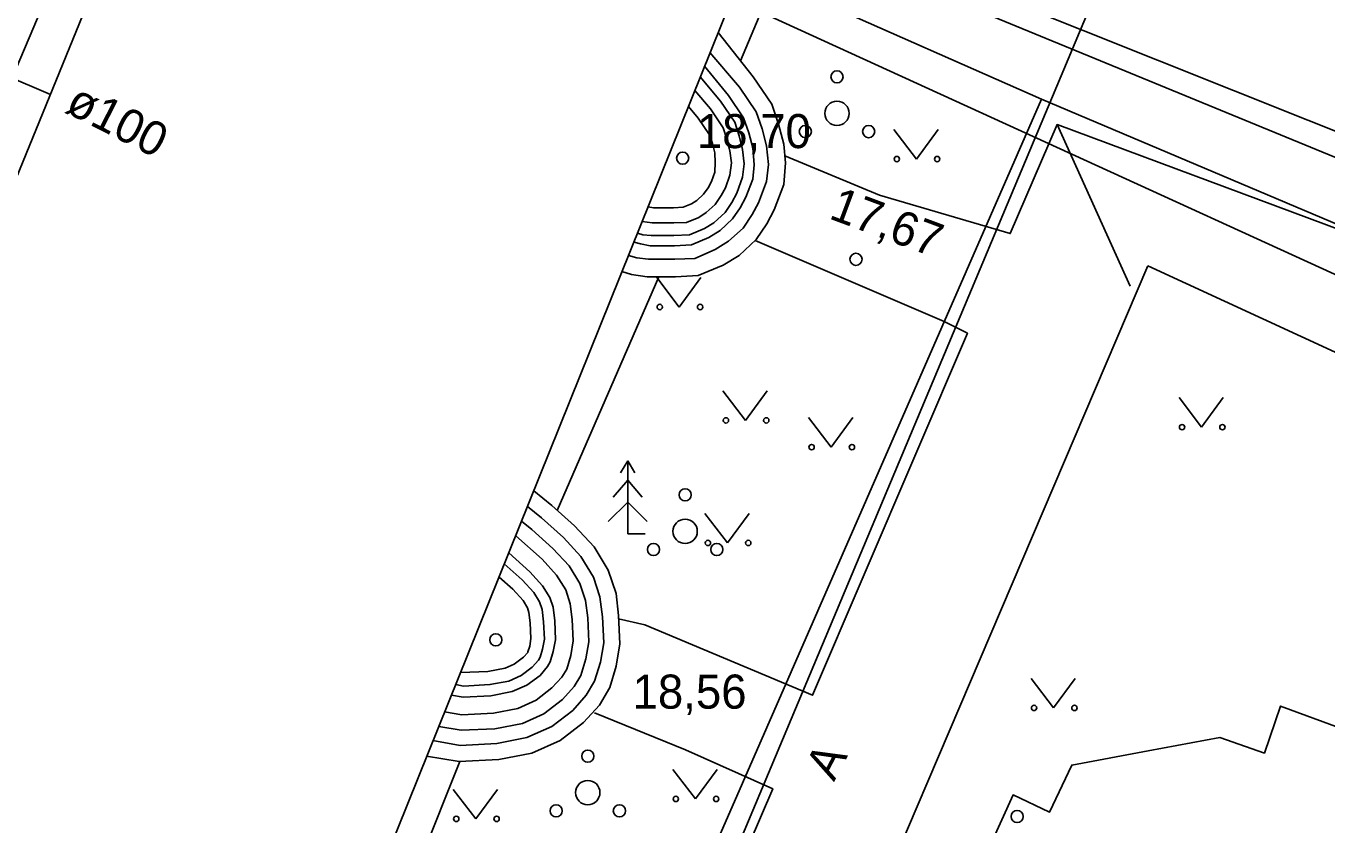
# Model space of a CAD drawing. Extents: x 713497 to 713863, y 6590062 to 6590327.
# Drawn here: x 713569.52 to 713596.25, y 6590284.65 to 6590301.08 of the extents above; entities that cross this region are included whole.
import ezdxf

# ---------------------------------------------------------------- set-up
doc = ezdxf.new("R2010")
doc.units = 0
for name, color, linetype in [('HALJASTUS', 7, 'Continuous'), ('HOONE', 7, 'Continuous'), ('HOONEDET', 7, 'Continuous'), ('KORGUS', 7, 'Continuous'), ('KTRASS', 7, 'Continuous'), ('MPKAABEL', 7, 'Continuous'), ('PUU', 7, 'Continuous'), ('SITRASS', 7, 'Continuous'), ('TEE', 7, 'Continuous'), ('TORU NR', 7, 'Continuous'), ('Слой 1', 7, 'Continuous')]:
    doc.layers.add(name, color=color, linetype=linetype)

msp = doc.modelspace()

# ---------------------------------------------------------------- linework, layer by layer
at = {"layer": 'HALJASTUS'}
for p, q in [((713587.347, 6590298.947), (713587.81, 6590298.34)), ((713587.81, 6590298.34), (713588.256, 6590298.947)), ((713582.477, 6590295.907), (713582.94, 6590295.3)), ((713582.94, 6590295.3), (713583.386, 6590295.907)), ((713583.837, 6590293.577), (713584.3, 6590292.97)), ((713584.3, 6590292.97), (713584.746, 6590293.577)), ((713593.207, 6590293.437), (713593.67, 6590292.83)), ((713593.67, 6590292.83), (713594.116, 6590293.437)), ((713585.597, 6590293.027), (713586.06, 6590292.42)), ((713586.06, 6590292.42), (713586.506, 6590293.027)), ((713583.467, 6590291.057), (713583.93, 6590290.45)), ((713583.93, 6590290.45), (713584.376, 6590291.057)), ((713590.167, 6590287.667), (713590.63, 6590287.06)), ((713590.63, 6590287.06), (713591.076, 6590287.667)), ((713582.807, 6590285.797), (713583.27, 6590285.19)), ((713583.27, 6590285.19), (713583.716, 6590285.797)), ((713578.297, 6590285.387), (713578.76, 6590284.78)), ((713578.76, 6590284.78), (713579.206, 6590285.387))]:
    msp.add_line(p, q, dxfattribs=at)
for centre, radius in [((713586.18, 6590300.03), 0.125), ((713586.18, 6590299.28), 0.25), ((713585.53, 6590298.905), 0.125), ((713586.83, 6590298.905), 0.125), ((713587.409, 6590298.34), 0.055), ((713588.238, 6590298.34), 0.055), ((713582.539, 6590295.3), 0.055), ((713583.368, 6590295.3), 0.055), ((713583.899, 6590292.97), 0.055), ((713584.728, 6590292.97), 0.055), ((713593.269, 6590292.83), 0.055), ((713594.098, 6590292.83), 0.055), ((713585.659, 6590292.42), 0.055), ((713586.488, 6590292.42), 0.055), ((713583.06, 6590291.44), 0.125), ((713583.06, 6590290.69), 0.25), ((713582.41, 6590290.315), 0.125), ((713583.529, 6590290.45), 0.055), ((713583.71, 6590290.315), 0.125), ((713584.358, 6590290.45), 0.055), ((713590.229, 6590287.06), 0.055), ((713591.058, 6590287.06), 0.055), ((713581.06, 6590286.07), 0.125), ((713581.06, 6590285.32), 0.25), ((713580.41, 6590284.945), 0.125), ((713581.71, 6590284.945), 0.125), ((713582.869, 6590285.19), 0.055), ((713583.698, 6590285.19), 0.055), ((713578.359, 6590284.78), 0.055), ((713579.188, 6590284.78), 0.055)]:
    msp.add_circle(centre, radius, dxfattribs=at)
at = {"layer": 'HOONE'}
msp.add_lwpolyline([(713576.17, 6590314.75), (713587.41, 6590310.13), (713584.84, 6590303.68), (713574.46, 6590277.88), (713561.56, 6590283.23), (713540.52, 6590292.12), (713545.44, 6590303.77), (713562.22, 6590296.81), (713560.95, 6590293.78), (713566.64, 6590291.4), (713576.17, 6590314.75)], dxfattribs=at)
at = {"layer": 'HOONEDET'}
for points in [[(713575.08, 6590314.46), (713571.21, 6590304.67), (713566.5, 6590293.58)], [(713584.2, 6590300.36), (713588.46, 6590310.49), (713588.33, 6590310.67), (713587.74, 6590310.98), (713578.19, 6590314.6)], [(713552.8, 6590301.69), (713544.9, 6590305.16), (713544.79, 6590305.11), (713544.58, 6590304.93), (713543.52, 6590302.01), (713542.37, 6590299.46), (713539.43, 6590291.91), (713539.49, 6590291.52), (713543.9, 6590289.7), (713547.82, 6590287.88), (713558.4, 6590283.41), (713566.79, 6590279.77), (713574.52, 6590276.62), (713574.85, 6590277.01), (713576.84, 6590281.98), (713578.43, 6590285.96)], [(713581.76, 6590296.03), (713581.96, 6590295.97), (713582.28, 6590295.92), (713582.51, 6590295.92), (713582.69, 6590295.92), (713582.86, 6590295.92), (713583.33, 6590295.95), (713583.84, 6590296.16), (713584.17, 6590296.36), (713584.52, 6590296.69), (713584.74, 6590297.01), (713584.89, 6590297.3), (713585.09, 6590297.82), (713585.12, 6590298.26), (713585.09, 6590298.65), (713584.98, 6590299.06), (713584.84, 6590299.47), (713584.46, 6590300.03), (713583.74, 6590300.94)], [(713581.9, 6590296.36), (713582.07, 6590296.31), (713582.31, 6590296.28), (713582.51, 6590296.28), (713582.69, 6590296.28), (713582.85, 6590296.28), (713583.26, 6590296.3), (713583.68, 6590296.48), (713583.95, 6590296.65), (713584.25, 6590296.92), (713584.44, 6590297.2), (713584.57, 6590297.44), (713584.73, 6590297.88), (713584.77, 6590298.23), (713584.73, 6590298.61), (713584.64, 6590298.96), (713584.52, 6590299.31), (713584.18, 6590299.82), (713583.57, 6590300.53)], [(713582.01, 6590296.63), (713582.14, 6590296.6), (713582.34, 6590296.56), (713582.51, 6590296.56), (713582.69, 6590296.56), (713582.84, 6590296.56), (713583.19, 6590296.58), (713583.55, 6590296.73), (713583.78, 6590296.87), (713584.03, 6590297.11), (713584.19, 6590297.34), (713584.31, 6590297.56), (713584.45, 6590297.93), (713584.48, 6590298.22), (713584.45, 6590298.57), (713584.37, 6590298.88), (713584.26, 6590299.19), (713583.95, 6590299.65), (713583.46, 6590300.25)], [(713582.08, 6590296.82), (713582.19, 6590296.78), (713582.36, 6590296.77), (713582.51, 6590296.77), (713582.69, 6590296.77), (713582.83, 6590296.77), (713583.15, 6590296.78), (713583.46, 6590296.91), (713583.65, 6590297.03), (713583.88, 6590297.24), (713584.02, 6590297.45), (713584.12, 6590297.64), (713584.24, 6590297.97), (713584.27, 6590298.24), (713584.24, 6590298.54), (713584.17, 6590298.82), (713584.08, 6590299.1), (713583.79, 6590299.53), (713583.37, 6590300.03)], [(713582.18, 6590297.06), (713582.38, 6590297.03), (713582.51, 6590297.03), (713582.69, 6590297.03), (713582.83, 6590297.03), (713583.09, 6590297.04), (713583.34, 6590297.14), (713583.49, 6590297.24), (713583.68, 6590297.41), (713583.8, 6590297.59), (713583.89, 6590297.75), (713583.98, 6590298.01), (713584.01, 6590298.26), (713583.98, 6590298.51), (713583.92, 6590298.75), (713583.84, 6590298.98), (713583.58, 6590299.37), (713583.26, 6590299.75)], [(713582.3, 6590297.36), (713582.41, 6590297.34), (713582.51, 6590297.34), (713582.69, 6590297.34), (713582.82, 6590297.34), (713583.02, 6590297.35), (713583.19, 6590297.42), (713583.3, 6590297.49), (713583.44, 6590297.62), (713583.53, 6590297.75), (713583.6, 6590297.88), (713583.67, 6590298.07), (713583.68, 6590298.27), (713583.67, 6590298.47), (713583.62, 6590298.66), (713583.56, 6590298.84), (713583.33, 6590299.18), (713583.13, 6590299.42)], [(713580.43, 6590291.12), (713582.52, 6590295.92)], [(713577.75, 6590286.07), (713578.42, 6590285.96), (713579.23, 6590286), (713579.91, 6590286.13), (713580.49, 6590286.39), (713580.97, 6590286.76), (713581.3, 6590287.12), (713581.51, 6590287.48), (713581.64, 6590287.92), (713581.72, 6590288.38), (713581.69, 6590288.96), (713581.64, 6590289.41), (713581.48, 6590289.89), (713581.19, 6590290.37), (713580.79, 6590290.8), (713580.32, 6590291.22), (713579.95, 6590291.52)], [(713577.88, 6590286.39), (713578.44, 6590286.29), (713579.19, 6590286.33), (713579.81, 6590286.45), (713580.32, 6590286.68), (713580.75, 6590287.01), (713581.03, 6590287.32), (713581.2, 6590287.61), (713581.32, 6590288), (713581.39, 6590288.4), (713581.36, 6590288.93), (713581.31, 6590289.34), (713581.18, 6590289.75), (713580.92, 6590290.17), (713580.56, 6590290.56), (713580.11, 6590290.97), (713579.82, 6590291.2)], [(713578, 6590286.68), (713578.46, 6590286.6), (713579.15, 6590286.63), (713579.72, 6590286.74), (713580.16, 6590286.94), (713580.54, 6590287.23), (713580.78, 6590287.5), (713580.92, 6590287.73), (713581.02, 6590288.07), (713581.08, 6590288.42), (713581.06, 6590288.91), (713581.01, 6590289.27), (713580.9, 6590289.62), (713580.68, 6590289.98), (713580.34, 6590290.34), (713579.91, 6590290.73), (713579.7, 6590290.9)], [(713578.12, 6590286.98), (713578.47, 6590286.92), (713579.12, 6590286.95), (713579.62, 6590287.05), (713580, 6590287.22), (713580.32, 6590287.47), (713580.53, 6590287.69), (713580.63, 6590287.86), (713580.71, 6590288.14), (713580.76, 6590288.44), (713580.74, 6590288.88), (713580.7, 6590289.2), (713580.61, 6590289.49), (713580.42, 6590289.79), (713580.12, 6590290.12), (713579.58, 6590290.6)], [(713578.26, 6590287.32), (713578.5, 6590287.28), (713579.07, 6590287.31), (713579.51, 6590287.4), (713579.81, 6590287.53), (713580.08, 6590287.73), (713580.23, 6590287.91), (713580.29, 6590288.01), (713580.35, 6590288.22), (713580.4, 6590288.46), (713580.38, 6590288.85), (713580.35, 6590289.13), (713580.28, 6590289.33), (713580.13, 6590289.57), (713579.87, 6590289.86), (713579.44, 6590290.25)], [(713578.35, 6590287.54), (713578.51, 6590287.51), (713579.05, 6590287.54), (713579.44, 6590287.61), (713579.69, 6590287.73), (713579.92, 6590287.9), (713580.05, 6590288.04), (713580.08, 6590288.1), (713580.13, 6590288.27), (713580.17, 6590288.47), (713580.15, 6590288.83), (713580.12, 6590289.08), (713580.07, 6590289.24), (713579.95, 6590289.43), (713579.71, 6590289.69), (713579.34, 6590290.02)], [(713578.45, 6590287.79), (713579.01, 6590287.81), (713579.36, 6590287.88), (713579.55, 6590287.96), (713579.74, 6590288.1), (713579.83, 6590288.2), (713579.83, 6590288.21), (713579.87, 6590288.33), (713579.89, 6590288.49), (713579.88, 6590288.81), (713579.85, 6590289.02), (713579.82, 6590289.12), (713579.73, 6590289.27), (713579.52, 6590289.5), (713579.24, 6590289.75)]]:
    msp.add_lwpolyline(points, dxfattribs=at)
at = {"layer": 'KORGUS'}
for centre in [(713583.01, 6590298.36), (713586.57, 6590296.28), (713579.17, 6590288.46), (713589.88, 6590284.83)]:
    msp.add_circle(centre, 0.125, dxfattribs=at)
at = {"layer": 'KTRASS'}
for points in [[(713570.02, 6590299.67), (713563.403, 6590302.502)], [(713603.627, 6590292.676), (713584.02, 6590301.64)]]:
    msp.add_lwpolyline(points, dxfattribs=at)
at = {"layer": 'MPKAABEL'}
for points in [[(713584.24, 6590314.87), (713592.08, 6590311.75), (713588.15, 6590302.22), (713637.53, 6590282.5), (713644.67, 6590279.58), (713658.61, 6590275.44), (713680.04, 6590269.22), (713682.53, 6590274.19), (713706.97, 6590264.14)], [(713598.37, 6590297.57), (713587.28, 6590302.14), (713590.9, 6590311.18), (713582.74, 6590314.64)]]:
    msp.add_lwpolyline(points, dxfattribs=at)
at = {"layer": 'PUU'}
for p, q in [((713581.88, 6590292.14), (713581.73, 6590291.89)), ((713582.03, 6590291.89), (713581.88, 6590292.14)), ((713581.88, 6590292.14), (713581.88, 6590290.64)), ((713581.88, 6590291.74), (713581.58, 6590291.39)), ((713582.18, 6590291.39), (713581.88, 6590291.74)), ((713581.88, 6590291.29), (713581.48, 6590290.89)), ((713582.28, 6590290.89), (713581.88, 6590291.29)), ((713582.24, 6590290.64), (713581.88, 6590290.64))]:
    msp.add_line(p, q, dxfattribs=at)
at = {"layer": 'SITRASS'}
for points in [[(713590.38, 6590299.57), (713585.66, 6590301.66), (713589.31, 6590310.88), (713579.61, 6590314.66)], [(713590.38, 6590299.57), (713577.05, 6590269.06)], [(713624.63, 6590285.07), (713590.38, 6590299.57)]]:
    msp.add_lwpolyline(points, dxfattribs=at)
at = {"layer": 'TEE'}
for points in [[(713585.11, 6590298.41), (713587.05, 6590297.6), (713589.74, 6590296.81), (713590.7, 6590299.05)], [(713647.964, 6590276.295), (713647.189, 6590279.23), (713645.489, 6590278.482), (713644.073, 6590277.883), (713636.133, 6590281.17), (713609.749, 6590291.956), (713590.7, 6590299.05), (713592.2, 6590295.73)], [(713584.5, 6590296.67), (713588.38, 6590295), (713588.86, 6590294.76), (713585.68, 6590287.32), (713582.23, 6590288.77), (713581.69, 6590288.89)], [(713670.756, 6590228.07), (713634.678, 6590243.788), (713580.049, 6590267.542), (713581.278, 6590270.224), (713582.538, 6590273.183), (713586.336, 6590281.535), (713592.563, 6590296.145)], [(713592.563, 6590296.145), (713601.93, 6590291.83), (713599.012, 6590284.7), (713598.07, 6590285.149), (713598.387, 6590285.961), (713595.29, 6590287.098), (713594.96, 6590286.133), (713594.048, 6590286.449), (713592.574, 6590286.177), (713591.001, 6590285.886), (713590.549, 6590284.92), (713589.797, 6590285.271), (713588.899, 6590283.294), (713587.424, 6590283.905)], [(713531.546, 6590288.09), (713554.39, 6590278.27), (713577.55, 6590268.31), (713584.12, 6590283.68), (713584.86, 6590285.4), (713583.07, 6590286.2), (713581.2, 6590286.96)]]:
    msp.add_lwpolyline(points, dxfattribs=at)
at = {"layer": 'Слой 1'}
msp.add_lwpolyline([(713534.6, 6590307.05), (713570.51, 6590314.26), (713572.89, 6590321.37), (713595.83, 6590312.09), (713577.56, 6590268.53), (713526.91, 6590290.79)], close=True, dxfattribs=at)

# ---------------------------------------------------------------- texts
at = {"layer": 'KORGUS'}
for s, p in [('18,70', (713583.301, 6590298.565)), ('18,56', (713581.98, 6590287.045))]:
    msp.add_text(s, height=0.7, dxfattribs=at).set_placement(p)
msp.add_text('17,67', height=0.7, rotation=339.5709, dxfattribs=at).set_placement((713585.991, 6590297.127))
at = {"layer": 'TEE'}
msp.add_text('A', height=0.7, rotation=62.1428, dxfattribs=at).set_placement((713586.118, 6590285.531))
at = {"layer": 'TORU NR'}
msp.add_text('ø100', height=0.7, rotation=332.9695, dxfattribs=at).set_placement((713570.292, 6590299.319))

doc.saveas('drawing.dxf')
